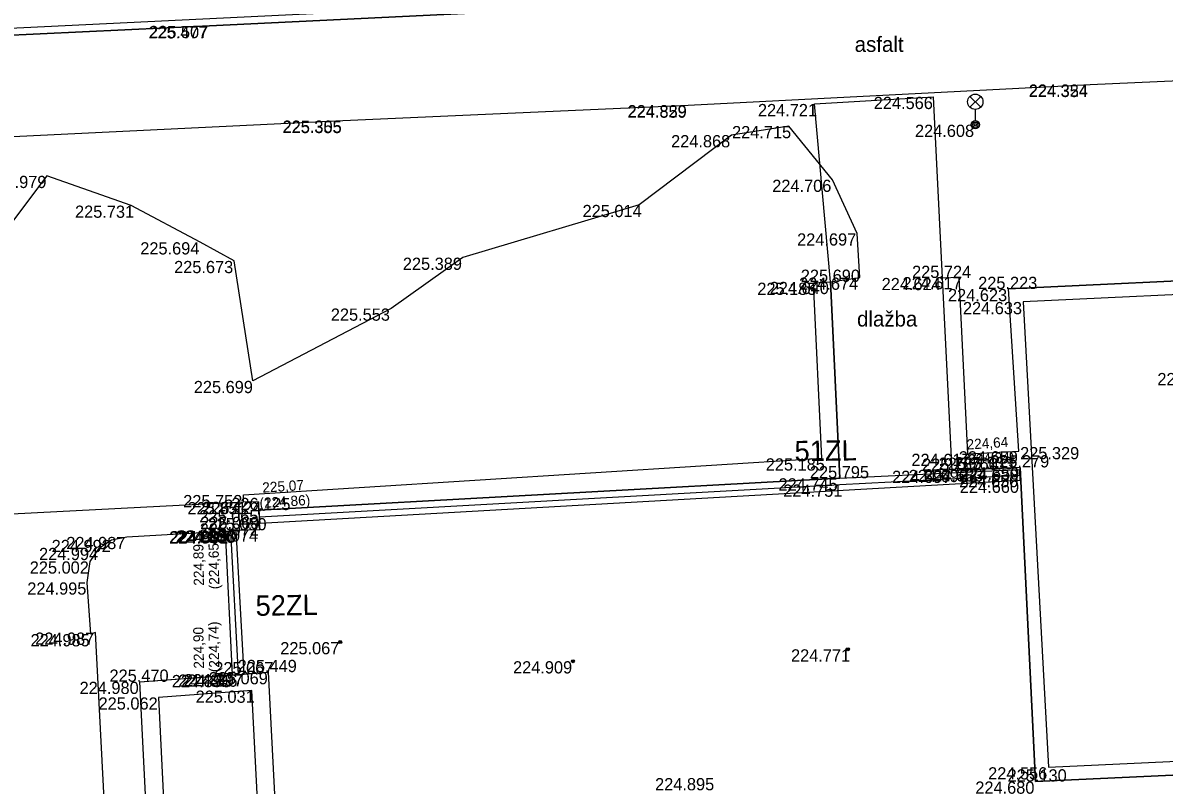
# Model space of a CAD drawing. Extents: x -599516 to -599132, y -1163668 to -1163119.
# Drawn here: x -599335.16 to -599307.16, y -1163621.81 to -1163603.09 of the extents above; entities that cross this region are included whole.
import ezdxf

# ---------------------------------------------------------------- set-up
doc = ezdxf.new("R2010")
doc.units = 0
for name, color, linetype in [('_ZEMERENI OBLAST', 7, 'Continuous'), ('Bod-oznac1', 7, 'Continuous'), ('Bod-oznac2', 7, 'Continuous'), ('Bod-oznac3', 7, 'Continuous'), ('Bod-vyska1', 7, 'Continuous'), ('Bod-vyska2', 7, 'Continuous'), ('Bod-vyska3', 7, 'Continuous'), ('Z_budovy-obvod', 7, 'Continuous'), ('Z_elektro-silno-znacky-lampa', 7, 'Continuous'), ('Z_kanalizace-destova', 7, 'Continuous'), ('Z_komunikace', 7, 'Continuous'), ('Z_popis-budov-povrchu', 7, 'Continuous'), ('Z_vol-lin-obrubnik', 7, 'Continuous'), ('Z_vol-zn-podrobny-vyskovy-bod-geo', 7, 'Continuous'), ('Z_zdi', 7, 'Continuous'), ('Z_zdi-ohradni', 7, 'Continuous'), ('Z_zelen-obvod', 7, 'Continuous'), ('Z_zlaby-odvodneni', 7, 'Continuous'), ('Z_zlaby-odvodneni-osa', 7, 'Continuous'), ('Z_zpevnene-plochy', 7, 'Continuous')]:
    doc.layers.add(name, color=color, linetype=linetype)

msp = doc.modelspace()

# ---------------------------------------------------------------- linework, layer by layer
at = {"layer": '_ZEMERENI OBLAST'}
msp.add_lwpolyline([(-599497.946, -1163390.674), (-599491.96, -1163502.01), (-599489.976, -1163538.978), (-599287.834, -1163513.31), (-599283.12, -1163600.69), (-599345.275, -1163603.707), (-599342.31, -1163660.29), (-599277.306, -1163657.294), (-599220.632, -1163654.171)], dxfattribs=at)
at = {"layer": 'Bod-oznac1'}
for p, q in [((-599330.58, -1163603.169), (-599330.58, -1163603.169)), ((-599330.58, -1163603.179), (-599330.58, -1163603.179)), ((-599308.976, -1163604.607), (-599308.976, -1163604.607)), ((-599308.976, -1163604.617), (-599308.976, -1163604.617)), ((-599312.814, -1163604.911), (-599312.814, -1163604.911)), ((-599318.84, -1163605.114), (-599318.84, -1163605.114)), ((-599318.84, -1163605.124), (-599318.84, -1163605.124)), ((-599315.734, -1163605.086), (-599315.734, -1163605.086)), ((-599327.306, -1163605.492), (-599327.306, -1163605.492)), ((-599327.306, -1163605.502), (-599327.306, -1163605.502)), ((-599311.792, -1163605.595), (-599311.792, -1163605.595)), ((-599317.774, -1163605.85), (-599317.774, -1163605.85)), ((-599316.369, -1163605.627), (-599316.369, -1163605.627)), ((-599334.569, -1163606.85), (-599334.569, -1163606.85)), ((-599315.293, -1163606.945), (-599315.293, -1163606.945)), ((-599332.5, -1163607.58), (-599332.5, -1163607.58)), ((-599320.04, -1163607.563), (-599320.04, -1163607.563)), ((-599314.692, -1163608.262), (-599314.692, -1163608.262)), ((-599330.808, -1163608.48), (-599330.808, -1163608.48)), ((-599329.976, -1163608.938), (-599329.976, -1163608.938)), ((-599324.366, -1163608.858), (-599324.366, -1163608.858)), ((-599315.762, -1163609.472), (-599315.762, -1163609.472)), ((-599315.345, -1163609.452), (-599315.345, -1163609.452)), ((-599314.621, -1163609.347), (-599314.621, -1163609.347)), ((-599312.597, -1163609.356), (-599312.597, -1163609.356)), ((-599312.197, -1163609.334), (-599312.197, -1163609.334)), ((-599310.981, -1163609.627), (-599310.981, -1163609.627)), ((-599310.615, -1163609.946), (-599310.615, -1163609.946)), ((-599326.121, -1163610.106), (-599326.121, -1163610.106)), ((-599329.518, -1163611.883), (-599329.518, -1163611.883)), ((-599311.982, -1163613.671), (-599311.982, -1163613.671)), ((-599310.728, -1163613.609), (-599310.728, -1163613.609)), ((-599315.555, -1163613.783), (-599315.555, -1163613.783)), ((-599315.114, -1163614.273), (-599315.114, -1163614.273)), ((-599312.362, -1163614.088), (-599312.362, -1163614.088)), ((-599311.957, -1163614.066), (-599311.957, -1163614.066)), ((-599311.567, -1163614.05), (-599311.567, -1163614.05)), ((-599310.711, -1163614.056), (-599310.711, -1163614.056)), ((-599310.707, -1163614.193), (-599310.707, -1163614.193)), ((-599310.693, -1163614.006), (-599310.693, -1163614.006)), ((-599315.113, -1163614.426), (-599315.113, -1163614.426)), ((-599310.703, -1163614.331), (-599310.703, -1163614.331)), ((-599329.742, -1163614.683), (-599329.742, -1163614.683)), ((-599329.742, -1163614.857), (-599329.742, -1163614.857)), ((-599329.381, -1163614.849), (-599329.381, -1163614.849)), ((-599329.361, -1163615.054), (-599329.361, -1163615.054)), ((-599329.35, -1163615.217), (-599329.35, -1163615.217)), ((-599329.339, -1163615.38), (-599329.339, -1163615.38)), ((-599330.195, -1163615.572), (-599330.195, -1163615.572)), ((-599330.195, -1163615.577), (-599330.195, -1163615.577)), ((-599330.062, -1163615.567), (-599330.062, -1163615.567)), ((-599329.929, -1163615.557), (-599329.929, -1163615.557)), ((-599329.891, -1163615.55), (-599329.891, -1163615.55)), ((-599329.343, -1163615.526), (-599329.343, -1163615.526)), ((-599332.982, -1163615.785), (-599332.982, -1163615.785)), ((-599332.61, -1163615.712), (-599332.61, -1163615.712)), ((-599333.281, -1163615.981), (-599333.281, -1163615.981)), ((-599333.511, -1163616.313), (-599333.511, -1163616.313)), ((-599333.58, -1163616.829), (-599333.58, -1163616.829)), ((-599333.488, -1163618.098), (-599333.488, -1163618.098)), ((-599333.373, -1163618.059), (-599333.373, -1163618.059)), ((-599327.374, -1163618.293), (-599327.374, -1163618.293)), ((-599314.92, -1163618.47), (-599314.92, -1163618.47)), ((-599329.142, -1163619.03), (-599329.142, -1163619.03)), ((-599321.665, -1163618.763), (-599321.665, -1163618.763)), ((-599332.287, -1163619.267), (-599332.287, -1163619.267)), ((-599330.022, -1163619.1), (-599330.022, -1163619.1)), ((-599329.875, -1163619.089), (-599329.875, -1163619.089)), ((-599329.727, -1163619.078), (-599329.727, -1163619.078)), ((-599329.727, -1163619.083), (-599329.727, -1163619.083)), ((-599329.544, -1163619.484), (-599329.544, -1163619.484)), ((-599331.833, -1163619.65), (-599331.833, -1163619.65)), ((-599309.995, -1163621.365), (-599309.995, -1163621.365)), ((-599310.312, -1163621.715), (-599310.312, -1163621.715))]:
    msp.add_line(p, q, dxfattribs=at)
at = {"layer": 'Bod-oznac2'}
for p, q in [((-599315.345, -1163609.452), (-599315.345, -1163609.452)), ((-599312.597, -1163609.356), (-599312.597, -1163609.356)), ((-599310.981, -1163609.627), (-599310.981, -1163609.627)), ((-599315.114, -1163614.273), (-599315.114, -1163614.273)), ((-599312.362, -1163614.088), (-599312.362, -1163614.088)), ((-599311.957, -1163614.066), (-599311.957, -1163614.066)), ((-599311.567, -1163614.05), (-599311.567, -1163614.05)), ((-599310.693, -1163614.006), (-599310.693, -1163614.006)), ((-599329.361, -1163615.054), (-599329.361, -1163615.054)), ((-599329.891, -1163615.55), (-599329.891, -1163615.55)), ((-599329.142, -1163619.03), (-599329.142, -1163619.03)), ((-599332.287, -1163619.267), (-599332.287, -1163619.267)), ((-599329.727, -1163619.083), (-599329.727, -1163619.083)), ((-599310.312, -1163621.715), (-599310.312, -1163621.715))]:
    msp.add_line(p, q, dxfattribs=at)
at = {"layer": 'Bod-oznac3'}
msp.add_line((-599310.693, -1163614.006), (-599310.693, -1163614.006), dxfattribs=at)
at = {"layer": 'Z_budovy-obvod'}
msp.add_lwpolyline([(-599332.121, -1163642.285), (-599333.373, -1163618.059), (-599333.488, -1163618.098), (-599333.58, -1163616.829), (-599333.511, -1163616.313), (-599333.281, -1163615.981), (-599332.982, -1163615.785), (-599332.61, -1163615.712), (-599330.195, -1163615.572), (-599329.891, -1163615.55), (-599329.891, -1163615.55), (-599329.343, -1163615.526), (-599329.361, -1163615.054), (-599329.381, -1163614.849), (-599329.742, -1163614.857), (-599335.909, -1163615.181), (-599334.708, -1163639.488)], dxfattribs=at)
at = {"layer": 'Z_elektro-silno-znacky-lampa'}
for p, q in [((-599311.924, -1163605.165), (-599311.66, -1163604.9)), ((-599311.924, -1163604.9), (-599311.66, -1163605.165)), ((-599311.792, -1163605.22), (-599311.792, -1163605.495))]:
    msp.add_line(p, q, dxfattribs=at)
for centre, radius in [((-599311.792, -1163605.032), 0.188), ((-599311.792, -1163605.595), 0.1), ((-599311.792, -1163605.595), 0.065), ((-599311.792, -1163605.595), 0.03)]:
    msp.add_circle(centre, radius, dxfattribs=at)
at = {"layer": 'Z_kanalizace-destova'}
msp.add_line((-599330.062, -1163615.567), (-599329.875, -1163619.089), dxfattribs=at)
msp.add_lwpolyline([(-599329.35, -1163615.217), (-599315.113, -1163614.426), (-599310.707, -1163614.194)], dxfattribs=at)
at = {"layer": 'Z_komunikace'}
for points in [[(-599288.943, -1163564.037), (-599286.808, -1163563.908), (-599286.064, -1163564.028), (-599285.495, -1163564.437), (-599285.129, -1163564.856), (-599284.942, -1163565.457), (-599284.68, -1163570.82), (-599284.188, -1163580.116), (-599283.788, -1163587.607), (-599283.371, -1163595.532), (-599283.084, -1163600.9), (-599292.893, -1163601.388), (-599302.213, -1163601.819), (-599312.231, -1163602.289), (-599321.615, -1163602.741), (-599330.58, -1163603.179), (-599339.935, -1163603.622), (-599344.37, -1163603.824), (-599344.847, -1163603.675), (-599345.169, -1163603.442), (-599345.424, -1163603.153), (-599345.642, -1163602.554)], [(-599345.353, -1163608.584), (-599345.387, -1163607.691), (-599345.314, -1163607.142), (-599345.142, -1163606.736), (-599344.853, -1163606.448), (-599344.58, -1163606.331), (-599344.323, -1163606.292), (-599336.084, -1163605.914), (-599327.306, -1163605.492), (-599318.84, -1163605.114), (-599308.976, -1163604.607), (-599299.837, -1163604.2), (-599291.444, -1163603.818), (-599287.438, -1163603.635), (-599287.263, -1163606.847)]]:
    msp.add_lwpolyline(points, dxfattribs=at)
at = {"layer": 'Z_vol-lin-obrubnik'}
for points in [[(-599283.095, -1163600.891), (-599292.893, -1163601.378), (-599302.213, -1163601.809), (-599312.231, -1163602.279), (-599321.615, -1163602.731), (-599330.58, -1163603.169), (-599339.935, -1163603.612), (-599344.369, -1163603.814), (-599344.842, -1163603.666), (-599345.162, -1163603.435), (-599345.415, -1163603.148), (-599345.633, -1163602.551)], [(-599287.438, -1163603.645), (-599291.444, -1163603.828), (-599299.837, -1163604.21), (-599308.976, -1163604.617), (-599318.84, -1163605.124), (-599327.306, -1163605.502), (-599336.084, -1163605.924), (-599344.322, -1163606.302), (-599344.577, -1163606.341), (-599344.847, -1163606.456), (-599345.134, -1163606.742), (-599345.304, -1163607.145), (-599345.377, -1163607.691), (-599345.343, -1163608.584), (-599344.839, -1163617.789), (-599344.343, -1163627.708)]]:
    msp.add_lwpolyline(points, dxfattribs=at)
at = {"layer": 'Z_vol-zn-podrobny-vyskovy-bod-geo'}
for centre, radius in [((-599327.374, -1163618.293), 0.0375), ((-599327.374, -1163618.293), 0.0125), ((-599314.92, -1163618.47), 0.0375), ((-599314.92, -1163618.47), 0.0125), ((-599321.665, -1163618.763), 0.0375), ((-599321.665, -1163618.763), 0.0125)]:
    msp.add_circle(centre, radius, dxfattribs=at)
at = {"layer": 'Z_zdi'}
for p, q in [((-599310.615, -1163609.946), (-599309.995, -1163621.365)), ((-599310.312, -1163621.715), (-599310.693, -1163614.006))]:
    msp.add_line(p, q, dxfattribs=at)
for points in [[(-599310.728, -1163613.609), (-599310.981, -1163609.627), (-599298.5, -1163609.035)], [(-599298.282, -1163613.071), (-599298.282, -1163613.071), (-599298.5, -1163609.035), (-599310.981, -1163609.627)], [(-599315.345, -1163609.452), (-599315.114, -1163614.273), (-599329.361, -1163615.054)], [(-599329.361, -1163615.054), (-599315.114, -1163614.273), (-599315.345, -1163609.452)], [(-599315.555, -1163613.783), (-599315.762, -1163609.472), (-599315.345, -1163609.452)], [(-599310.693, -1163614.006), (-599311.567, -1163614.05), (-599311.957, -1163614.066), (-599312.362, -1163614.088), (-599312.597, -1163609.356)], [(-599310.693, -1163614.006), (-599311.567, -1163614.05), (-599311.957, -1163614.066), (-599312.362, -1163614.088), (-599312.597, -1163609.356)], [(-599312.197, -1163609.334), (-599311.982, -1163613.671), (-599310.728, -1163613.609)], [(-599298.795, -1163609.382), (-599310.615, -1163609.946)], [(-599288.512, -1163613.031), (-599298.25, -1163613.516), (-599297.908, -1163621.142), (-599310.312, -1163621.715)], [(-599310.693, -1163614.006), (-599310.312, -1163621.715), (-599297.908, -1163621.142), (-599298.25, -1163613.516)], [(-599329.742, -1163614.857), (-599329.742, -1163614.683), (-599315.555, -1163613.783)], [(-599329.142, -1163619.03), (-599328.009, -1163640.82), (-599328.578, -1163640.846), (-599328.578, -1163640.846), (-599331.202, -1163640.949), (-599332.287, -1163619.267), (-599329.727, -1163619.083), (-599329.727, -1163619.083), (-599329.142, -1163619.03)], [(-599332.287, -1163619.267), (-599329.142, -1163619.03), (-599328.009, -1163640.82), (-599328.578, -1163640.846), (-599331.202, -1163640.949), (-599332.287, -1163619.267)], [(-599329.544, -1163619.484), (-599331.833, -1163619.65), (-599330.808, -1163640.507), (-599328.458, -1163640.41), (-599329.544, -1163619.484)], [(-599309.995, -1163621.365), (-599298.255, -1163620.819)]]:
    msp.add_lwpolyline(points, dxfattribs=at)
at = {"layer": 'Z_zdi-ohradni'}
msp.add_lwpolyline([(-599312.597, -1163609.356), (-599312.197, -1163609.334)], dxfattribs=at)
at = {"layer": 'Z_zelen-obvod'}
for points in [[(-599315.345, -1163609.452), (-599314.621, -1163609.347), (-599314.692, -1163608.262), (-599315.293, -1163606.945), (-599316.369, -1163605.627), (-599317.774, -1163605.85), (-599320.04, -1163607.563), (-599324.366, -1163608.858), (-599326.121, -1163610.106)], [(-599326.121, -1163610.106), (-599329.518, -1163611.883), (-599329.976, -1163608.938), (-599330.808, -1163608.48), (-599332.5, -1163607.58), (-599334.569, -1163606.85), (-599335.96, -1163608.691)]]:
    msp.add_lwpolyline(points, dxfattribs=at)
at = {"layer": 'Z_zlaby-odvodneni'}
for p, q in [((-599315.114, -1163614.273), (-599310.711, -1163614.056)), ((-599310.711, -1163614.056), (-599310.703, -1163614.331)), ((-599310.703, -1163614.331), (-599329.339, -1163615.38)), ((-599329.339, -1163615.38), (-599329.361, -1163615.054)), ((-599330.195, -1163615.577), (-599329.929, -1163615.557)), ((-599330.195, -1163615.577), (-599330.022, -1163619.1)), ((-599329.727, -1163619.078), (-599329.929, -1163615.557)), ((-599330.022, -1163619.1), (-599329.727, -1163619.078))]:
    msp.add_line(p, q, dxfattribs=at)
at = {"layer": 'Z_zlaby-odvodneni-osa'}
msp.add_line((-599330.062, -1163615.567), (-599329.875, -1163619.089), dxfattribs=at)
msp.add_lwpolyline([(-599329.35, -1163615.217), (-599315.113, -1163614.426), (-599310.707, -1163614.194)], dxfattribs=at)
at = {"layer": 'Z_zpevnene-plochy'}
for p, q in [((-599315.734, -1163605.086), (-599312.814, -1163604.911)), ((-599312.597, -1163609.356), (-599312.814, -1163604.911)), ((-599315.345, -1163609.452), (-599315.734, -1163605.086))]:
    msp.add_line(p, q, dxfattribs=at)

# ---------------------------------------------------------------- texts
at = {"layer": 'Bod-vyska1'}
for s, p in [('225.477', (-599332.077, -1163603.479)), ('225.507', (-599332.061, -1163603.469)), ('224.324', (-599310.48, -1163604.907)), ('224.354', (-599310.48, -1163604.917)), ('224.566', (-599314.284, -1163605.211)), ('224.829', (-599320.322, -1163605.414)), ('224.859', (-599320.322, -1163605.424)), ('224.721', (-599317.125, -1163605.386)), ('225.355', (-599328.788, -1163605.802)), ('225.305', (-599328.786, -1163605.792)), ('224.608', (-599313.272, -1163605.895)), ('224.868', (-599319.255, -1163606.15)), ('224.715', (-599317.76, -1163605.927)), ('225.979', (-599336.03, -1163607.15)), ('224.706', (-599316.774, -1163607.245)), ('225.014', (-599321.427, -1163607.863)), ('225.731', (-599333.879, -1163607.88)), ('224.697', (-599316.164, -1163608.562)), ('225.694', (-599332.278, -1163608.78)), ('225.673', (-599331.448, -1163609.238)), ('225.389', (-599325.836, -1163609.158)), ('225.185', (-599317.14, -1163609.772)), ('224.640', (-599316.836, -1163609.752)), ('224.674', (-599316.116, -1163609.647)), ('224.624', (-599314.09, -1163609.656)), ('224.617', (-599313.576, -1163609.634)), ('224.623', (-599312.462, -1163609.927)), ('224.633', (-599312.096, -1163610.246)), ('225.553', (-599327.603, -1163610.406)), ('224.603', (-599307.326, -1163611.988)), ('225.699', (-599330.965, -1163612.183)), ('224.617', (-599313.361, -1163613.971)), ('224.659', (-599312.198, -1163613.909)), ('225.185', (-599316.933, -1163614.083)), ('224.745', (-599316.62, -1163614.573)), ('224.697', (-599313.834, -1163614.388)), ('224.690', (-599313.425, -1163614.366)), ('224.683', (-599313.048, -1163614.35)), ('224.650', (-599312.187, -1163614.493)), ('224.639', (-599312.181, -1163614.356)), ('224.659', (-599312.163, -1163614.306)), ('224.751', (-599316.504, -1163614.726)), ('224.660', (-599312.171, -1163614.631)), ('225.752', (-599331.225, -1163614.983)), ('225.851', (-599331.12, -1163615.157)), ('225.065', (-599330.829, -1163615.354)), ('226.124', (-599330.759, -1163615.149)), ('225.072', (-599330.82, -1163615.68)), ('225.069', (-599330.807, -1163615.517)), ('224.901', (-599331.571, -1163615.872)), ('224.901', (-599331.571, -1163615.877)), ('224.894', (-599331.555, -1163615.867)), ('224.886', (-599331.411, -1163615.857)), ('224.890', (-599331.371, -1163615.85)), ('225.074', (-599330.836, -1163615.826)), ('224.992', (-599334.452, -1163616.085)), ('224.987', (-599334.093, -1163616.012)), ('224.994', (-599334.762, -1163616.281)), ('225.002', (-599334.989, -1163616.613)), ('224.995', (-599335.05, -1163617.129)), ('224.985', (-599334.969, -1163618.398)), ('224.987', (-599334.856, -1163618.359)), ('225.067', (-599328.844, -1163618.593)), ('224.771', (-599316.313, -1163618.77)), ('224.909', (-599323.133, -1163619.063)), ('225.069', (-599330.599, -1163619.33)), ('224.980', (-599333.767, -1163619.567)), ('224.895', (-599331.503, -1163619.4)), ('224.896', (-599331.345, -1163619.389)), ('224.897', (-599331.21, -1163619.378)), ('224.897', (-599331.21, -1163619.383)), ('225.031', (-599330.92, -1163619.784)), ('225.062', (-599333.301, -1163619.95)), ('224.556', (-599311.477, -1163621.665)), ('224.680', (-599311.792, -1163622.015))]:
    msp.add_text(s, height=0.3, dxfattribs=at).set_placement(p)
at = {"layer": 'Bod-vyska2'}
for s, p in [('225.690', (-599316.073, -1163609.452)), ('225.724', (-599313.344, -1163609.356)), ('225.223', (-599311.722, -1163609.627)), ('225.279', (-599311.429, -1163614.006)), ('225.795', (-599315.85, -1163614.273)), ('225.767', (-599313.099, -1163614.088)), ('225.760', (-599312.692, -1163614.066)), ('225.333', (-599312.308, -1163614.05)), ('226.125', (-599330.044, -1163615.054)), ('225.050', (-599330.63, -1163615.55)), ('225.449', (-599329.888, -1163619.03)), ('225.470', (-599333.033, -1163619.267)), ('225.067', (-599330.462, -1163619.083)), ('225.130', (-599311, -1163621.715)), ('224.895', (-599319.648, -1163621.931))]:
    msp.add_text(s, height=0.3, dxfattribs=at).set_placement(p)
at = {"layer": 'Bod-vyska3'}
msp.add_text('225.329', height=0.3, dxfattribs=at).set_placement((-599310.693, -1163613.806))
at = {"layer": 'Z_kanalizace-destova'}
for s, height, rotation, p in [('51ZL', 0.5, 0.8872, (-599316.223, -1163613.857)), (' 224,64', 0.25, 3.7481, (-599312.09, -1163613.576)), ('(224,34)', 0.25, 3.7481, (-599312.066, -1163613.95)), (' 225,07', 0.25, 3.7481, (-599329.369, -1163614.633)), ('(224,86)', 0.25, 3.7481, (-599329.344, -1163615.007)), (' 224,89', 0.25, 90.8872, (-599330.713, -1163617)), ('(224,65)', 0.25, 90.8872, (-599330.338, -1163616.995)), ('52ZL', 0.5, 0.8872, (-599329.446, -1163617.65)), ('(224,74)', 0.25, 90.8872, (-599330.338, -1163619.031)), (' 224,90', 0.25, 90.8872, (-599330.713, -1163619.036))]:
    msp.add_text(s, height=height, rotation=rotation, dxfattribs=at).set_placement(p)
at = {"layer": 'Z_popis-budov-povrchu'}
for s, p in [('asfalt', (-599314.751, -1163603.808)), ('dlažba', (-599314.693, -1163610.548))]:
    msp.add_text(s, height=0.375, dxfattribs=at).set_placement(p)

doc.saveas('drawing.dxf')
